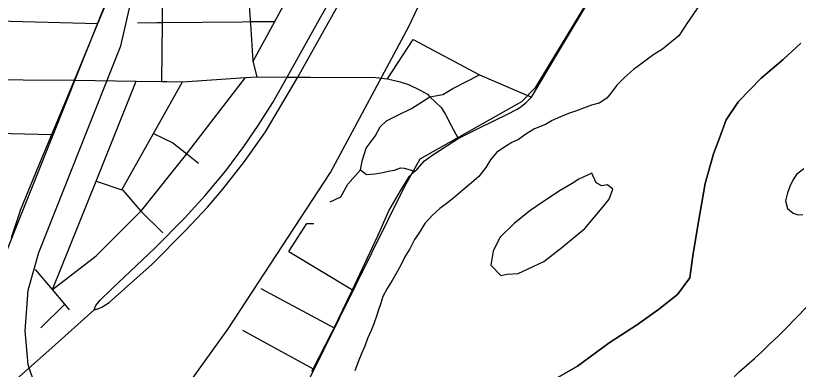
# Model space of a CAD drawing. Extents: x 0 to 34, y 0 to 22.
# Drawn here: x 4.053 to 5.271, y 19.432 to 19.981 of the extents above; entities that cross this region are included whole.
import ezdxf

# ---------------------------------------------------------------- set-up
doc = ezdxf.new("R2010")
doc.units = 0
for name, color, linetype in [('GM_X_City_Street', 7, 'Continuous'), ('GM_X_Corporation', 7, 'Continuous'), ('GM_X_County_Road', 7, 'Continuous'), ('GM_X_Major_River', 7, 'Continuous'), ('GM_X_Rail_Line', 7, 'Continuous'), ('GM_X_State_Route', 7, 'Continuous'), ('GM_X_US_Route', 7, 'Continuous')]:
    doc.layers.add(name, color=color, linetype=linetype)

msp = doc.modelspace()

# ---------------------------------------------------------------- linework, layer by layer
at = {"layer": 'GM_X_City_Street'}
for p, q in [((3.9862, 19.9743), (4.1805, 19.9691)), ((4.6314, 19.8834), (4.6714, 19.9443)), ((4.4778, 19.6147), (4.577, 19.5555)), ((4.4344, 19.5574), (4.5482, 19.496)), ((4.0919, 19.4962), (4.1292, 19.5329)), ((4.4056, 19.4924), (4.5159, 19.4327))]:
    msp.add_line(p, q, dxfattribs=at)
for points in [[(4.2801, 19.8793), (4.281, 19.971), (4.282, 20.0632), (4.2827, 20.1353), (4.283, 20.1657), (4.2981, 20.2094), (4.281, 20.2104), (4.2873, 20.3976)], [(4.4225, 19.9105), (4.4561, 19.9726), (4.5047, 20.0624), (4.5345, 20.1176), (4.6146, 20.2555), (4.6639, 20.3405), (4.6941, 20.3825), (4.6964, 20.3858), (4.7052, 20.3981)], [(4.418, 19.9753), (4.4155, 20.0115)], [(4.2425, 19.9706), (4.273, 19.9709), (4.281, 19.971), (4.4052, 19.9721), (4.4182, 19.9723), (4.4561, 19.9726)], [(4.4288, 19.8865), (4.4225, 19.9105), (4.4185, 19.9687), (4.4182, 19.9723), (4.418, 19.9753)], [(4.6714, 19.9443), (4.7747, 19.8894), (4.8558, 19.855)], [(4.1099, 19.5558), (4.1781, 19.6083), (4.2477, 19.6778), (4.249, 19.6791), (4.319, 19.7666), (4.3219, 19.7703), (4.4102, 19.8856)], [(4.2878, 19.8792), (4.3124, 19.8788), (4.4102, 19.8856), (4.4288, 19.8865), (4.4753, 19.886), (4.4919, 19.8858), (4.4991, 19.8858), (4.511, 19.886), (4.6135, 19.8852), (4.6314, 19.8834), (4.6514, 19.8788), (4.6644, 19.8747), (4.6823, 19.8659), (4.6936, 19.8595), (4.6973, 19.8553), (4.7152, 19.8389), (4.722, 19.8276), (4.7308, 19.8109), (4.7413, 19.7906)], [(4.5424, 19.6921), (4.5588, 19.7), (4.5699, 19.7195), (4.5897, 19.7417), (4.5924, 19.7576), (4.5985, 19.7757), (4.6122, 19.794), (4.6201, 19.8087), (4.6298, 19.8178), (4.635, 19.8208), (4.6487, 19.8275), (4.669, 19.8374), (4.6973, 19.8553), (4.7175, 19.8589), (4.7334, 19.8684), (4.7747, 19.8894)], [(3.8716, 19.8831), (3.9522, 19.8826), (3.984, 19.8823), (4.144, 19.8811)], [(4.1099, 19.5558), (4.1778, 19.7243), (4.2404, 19.8798)], [(4.144, 19.8811), (4.2404, 19.8798), (4.2801, 19.8793), (4.2847, 19.8792), (4.2878, 19.8792)], [(4.2181, 19.7105), (4.2672, 19.7982), (4.3124, 19.8788)], [(3.9202, 19.8013), (3.982, 19.7998), (4.1089, 19.7968)], [(4.2672, 19.7982), (4.2972, 19.7839), (4.319, 19.7666), (4.3373, 19.752)], [(4.5897, 19.7417), (4.599, 19.7347), (4.6118, 19.7355), (4.6244, 19.7375), (4.635, 19.7403), (4.6422, 19.7413), (4.6517, 19.7448), (4.6574, 19.7443), (4.6741, 19.7399)], [(4.1778, 19.7243), (4.2181, 19.7105), (4.2197, 19.71), (4.2477, 19.6778), (4.2817, 19.644)], [(4.4778, 19.6147), (4.5057, 19.6584), (4.5166, 19.6586)], [(4.1364, 19.5244), (4.1292, 19.5329), (4.1099, 19.5558), (4.0836, 19.5871)]]:
    msp.add_lwpolyline(points, dxfattribs=at)
at = {"layer": 'GM_X_Corporation'}
for points in [[(4.8822, 19.4105), (4.9275, 19.4367), (4.9767, 19.4731), (5.0205, 19.5012), (5.0531, 19.5246), (5.0828, 19.548), (5.1022, 19.5739), (5.1066, 19.608), (5.1147, 19.6554), (5.1262, 19.7206), (5.1392, 19.7668), (5.1488, 19.7928), (5.1587, 19.8193), (5.1779, 19.8482), (5.213, 19.8845), (5.2473, 19.9135), (5.2747, 19.9389)], [(5.2747, 19.9389), (5.2473, 19.9135), (5.213, 19.8845), (5.1779, 19.8482), (5.1587, 19.8193), (5.1488, 19.7928), (5.1392, 19.7668), (5.1262, 19.7206), (5.1147, 19.6554), (5.1066, 19.608), (5.1022, 19.5739), (5.0828, 19.548), (5.0531, 19.5246), (5.0205, 19.5012), (4.9767, 19.4731), (4.9275, 19.4367), (4.8822, 19.4105)], [(4.8822, 19.4105), (4.9275, 19.4367), (4.9767, 19.4731), (5.0205, 19.5012), (5.0531, 19.5246), (5.0828, 19.548), (5.1022, 19.5739), (5.1066, 19.608), (5.1147, 19.6554), (5.1262, 19.7206), (5.1392, 19.7668), (5.1488, 19.7928), (5.1587, 19.8193), (5.1779, 19.8482), (5.213, 19.8845), (5.2473, 19.9135), (5.2747, 19.9389)], [(4.8822, 19.4105), (4.9275, 19.4367), (4.9767, 19.4731), (5.0205, 19.5012), (5.0531, 19.5246), (5.0828, 19.548), (5.1022, 19.5739), (5.1066, 19.608), (5.1147, 19.6554), (5.1262, 19.7206), (5.1392, 19.7668), (5.1488, 19.7928), (5.1587, 19.8193), (5.1779, 19.8482), (5.213, 19.8845), (5.2473, 19.9135), (5.2747, 19.9389)], [(5.2747, 19.9389), (5.2473, 19.9135), (5.213, 19.8845), (5.1779, 19.8482), (5.1587, 19.8193), (5.1488, 19.7928), (5.1392, 19.7668), (5.1262, 19.7206), (5.1147, 19.6554), (5.1066, 19.608), (5.1022, 19.5739), (5.0828, 19.548), (5.0531, 19.5246), (5.0205, 19.5012), (4.9767, 19.4731), (4.9275, 19.4367), (4.8822, 19.4105)]]:
    msp.add_lwpolyline(points, dxfattribs=at)
at = {"layer": 'GM_X_County_Road'}
msp.add_lwpolyline([(4.5139, 19.429), (4.5159, 19.4327), (4.5443, 19.4879), (4.5482, 19.496), (4.5754, 19.5522), (4.577, 19.5555), (4.5962, 19.5964), (4.6165, 19.6392), (4.6335, 19.6781), (4.6515, 19.7091), (4.6657, 19.7321), (4.6741, 19.7399), (4.6775, 19.7431), (4.6893, 19.7559), (4.7022, 19.7653), (4.7413, 19.7906), (4.7737, 19.8066), (4.8193, 19.829), (4.8325, 19.8354), (4.8375, 19.8385), (4.8471, 19.8463), (4.8558, 19.855), (4.8975, 19.9252), (5.0231, 20.1347)], dxfattribs=at)
at = {"layer": 'GM_X_Major_River'}
for points in [[(5.1157, 19.9955), (5.1048, 19.9798), (5.0985, 19.9711), (5.0852, 19.9499)], [(5.0852, 19.9499), (5.0596, 19.9295), (5.0463, 19.9209), (5.0364, 19.9137), (5.0261, 19.9063), (5.0143, 19.8976), (5.0002, 19.8851), (4.9884, 19.8735)], [(4.9884, 19.8735), (4.9811, 19.8636), (4.9731, 19.8531), (4.9609, 19.8456), (4.9492, 19.8422), (4.9367, 19.8378), (4.9257, 19.8337), (4.9135, 19.8296), (4.901, 19.824), (4.8877, 19.8184), (4.8775, 19.8124), (4.8604, 19.8057), (4.8467, 19.7971), (4.8353, 19.7888), (4.8251, 19.7843), (4.8152, 19.7783), (4.8019, 19.7693), (4.7916, 19.7576), (4.7847, 19.7455), (4.7736, 19.7312), (4.7625, 19.7214), (4.7492, 19.7109), (4.7347, 19.6981), (4.7248, 19.6906), (4.7131, 19.6819), (4.7019, 19.6718), (4.6898, 19.6582), (4.6795, 19.6424), (4.6733, 19.6336), (4.6664, 19.6192), (4.6587, 19.6068), (4.6537, 19.5966), (4.6468, 19.5841), (4.6388, 19.5697), (4.6311, 19.5576), (4.6242, 19.5448), (4.6211, 19.5345), (4.6168, 19.5228), (4.6151, 19.5158), (4.6102, 19.5023), (4.606, 19.4921), (4.6006, 19.4796), (4.596, 19.4679), (4.5917, 19.4573), (4.5859, 19.4433), (4.5805, 19.4293)], [(5.2794, 19.7435), (5.2683, 19.7345), (5.2629, 19.727), (5.2579, 19.7157), (5.254, 19.7062), (5.2508, 19.6938), (5.2541, 19.6816), (5.263, 19.6746), (5.271, 19.6719), (5.2778, 19.6722)], [(4.9656, 19.683), (4.9763, 19.6962), (4.9821, 19.7118), (4.9739, 19.7187), (4.9652, 19.7168), (4.9561, 19.7218), (4.9517, 19.7321), (4.9494, 19.7367), (4.9293, 19.7274), (4.9191, 19.7206), (4.9004, 19.7097), (4.8727, 19.6917), (4.8529, 19.6782), (4.8286, 19.6583), (4.8061, 19.6364), (4.7961, 19.6156), (4.7921, 19.5936), (4.8078, 19.5775), (4.8177, 19.5794), (4.8351, 19.5808), (4.8507, 19.5878), (4.8746, 19.5991), (4.9031, 19.6209)], [(4.9031, 19.6209), (4.9389, 19.6505), (4.9656, 19.683)], [(5.1649, 19.4132), (5.1787, 19.4279), (5.1909, 19.438), (5.203, 19.4485), (5.2146, 19.4593), (5.2261, 19.4709), (5.2403, 19.484), (5.2537, 19.4972), (5.2649, 19.509), (5.2866, 19.5313)]]:
    msp.add_lwpolyline(points, dxfattribs=at)
at = {"layer": 'GM_X_Rail_Line'}
for points in [[(4.1888, 19.2485), (4.2236, 19.2841), (4.2852, 19.3584), (4.3832, 19.4944), (4.5429, 19.7379), (4.6646, 19.9648), (4.8669, 20.3917), (4.925, 20.5226), (5.0614, 20.8633), (5.0733, 20.9)], [(4.358, 19.1109), (4.3772, 19.144), (4.4067, 19.2087), (4.658, 19.7156), (4.6825, 19.759), (4.8405, 19.8482), (4.8626, 19.8703), (5.1655, 20.3698), (5.1859, 20.4083), (5.1966, 20.4673), (5.2391, 20.7997), (5.2679, 20.9)], [(2.4678, 18.203), (2.4782, 18.2477), (2.488, 18.3737), (2.5357, 18.4142), (2.9805, 18.6646), (3.2242, 18.8065), (3.5197, 18.9635), (3.5859, 19.0057), (3.6341, 19.0441), (3.8802, 19.2692), (3.9999, 19.5199), (4.1873, 19.9868), (4.2498, 20.1328)], [(4.1888, 19.2485), (4.1218, 19.3219), (4.0932, 19.3761), (4.0721, 19.4386), (4.0676, 19.4913), (4.0721, 19.5546), (4.0887, 19.6133), (4.2166, 19.9348), (4.2362, 20.0206), (4.2498, 20.1057), (4.2498, 20.1328)]]:
    msp.add_lwpolyline(points, dxfattribs=at)
at = {"layer": 'GM_X_State_Route'}
for points in [[(4.4919, 19.8858), (4.5404, 19.9718), (4.6053, 20.0884), (4.6791, 20.2214), (4.7498, 20.3504), (4.8272, 20.4892), (4.8868, 20.5969), (4.9096, 20.6376), (4.9398, 20.6954), (4.9815, 20.7699), (4.9937, 20.7923), (5.001, 20.8084), (5.0067, 20.8266), (5.0128, 20.8504), (5.0166, 20.8773), (5.019, 20.9)], [(4.1749, 19.5244), (4.1775, 19.531), (4.1838, 19.5385), (4.203, 19.5576), (4.2695, 19.6202), (4.3158, 19.667), (4.3474, 19.7018), (4.3798, 19.7404), (4.4079, 19.7779), (4.4302, 19.8109), (4.4532, 19.8465), (4.4753, 19.886), (4.5232, 19.9713), (4.5873, 20.0853)], [(4.1749, 19.5244), (4.1804, 19.5255), (4.1869, 19.5281), (4.1981, 19.5357), (4.265, 19.5952), (4.3172, 19.6475), (4.3513, 19.6839), (4.3752, 19.712), (4.409, 19.7547), (4.4414, 19.8011), (4.4919, 19.8858)], [(3.912, 19.2896), (3.945, 19.319), (4.0235, 19.3894), (4.068, 19.429), (4.1089, 19.465), (4.1749, 19.5244)]]:
    msp.add_lwpolyline(points, dxfattribs=at)
at = {"layer": 'GM_X_US_Route'}
msp.add_line((4.0461, 19.6364), (4.0592, 19.6756), dxfattribs=at)
msp.add_lwpolyline([(4.0592, 19.6756), (4.0604, 19.6793), (4.0888, 19.7484), (4.1089, 19.7968), (4.144, 19.8811), (4.1805, 19.9691), (4.2198, 20.0634), (4.2497, 20.1354), (4.2513, 20.1393), (4.281, 20.2104), (4.3085, 20.276), (4.3396, 20.3506), (4.3579, 20.3943), (4.3666, 20.4151), (4.3869, 20.4638), (4.4008, 20.4969), (4.4073, 20.513), (4.4334, 20.577), (4.4582, 20.6377), (4.4942, 20.726), (4.4965, 20.7318), (4.4969, 20.7327)], dxfattribs=at)

doc.saveas('drawing.dxf')
